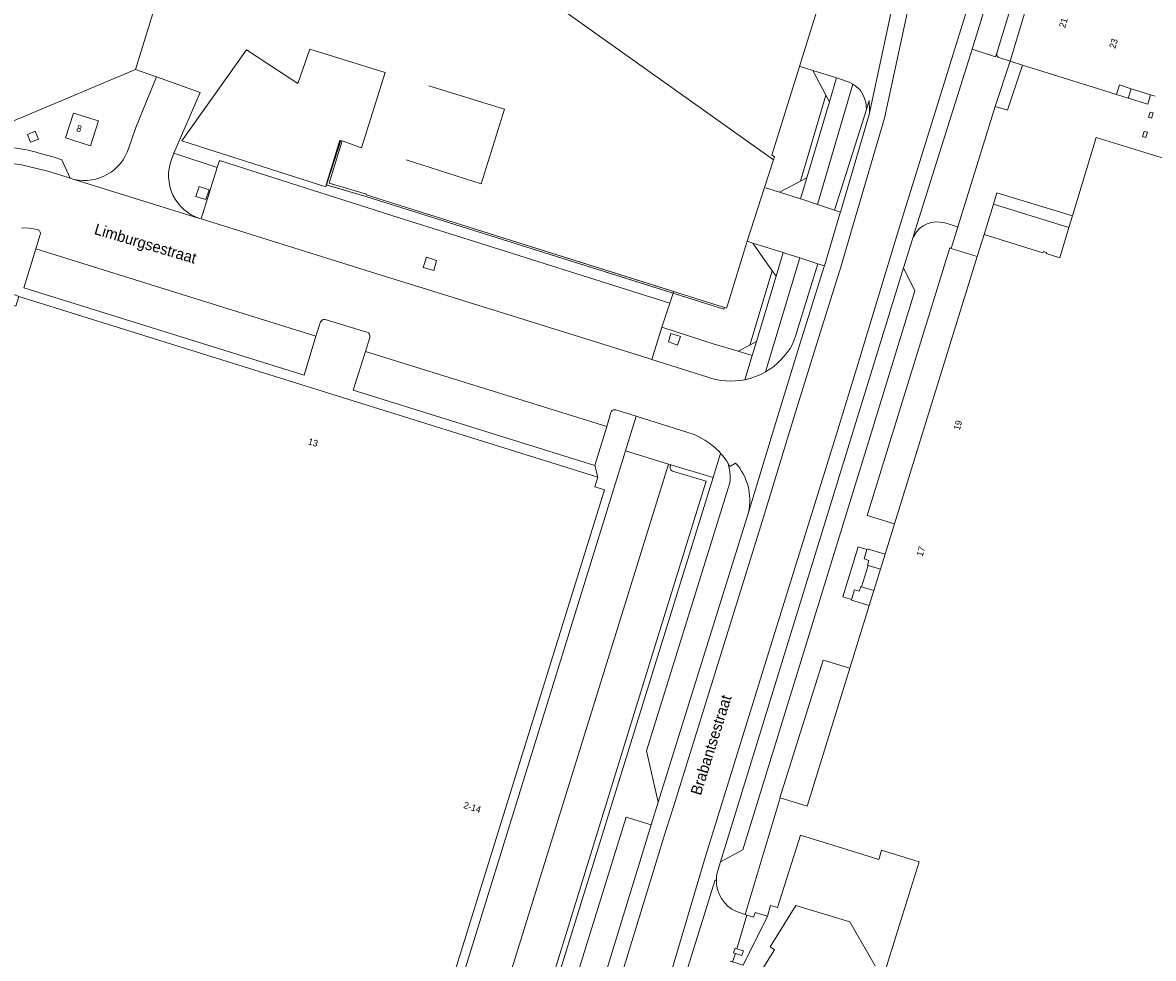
# Model space of a CAD drawing. Header units: metres. Extents: x 151448 to 154749, y 463108 to 465296.
# Tile 281 of 449: x 154304 to 154432, y 463600 to 463706. Entities that reach past the tile are written whole.
import ezdxf
from ezdxf.enums import TextEntityAlignment as Align

# ---------------------------------------------------------------- set-up
doc = ezdxf.new("R2010")
doc.units = ezdxf.units.M
for name, color, linetype, lineweight in [('B-PV-GR-BEPLANTING_CULTUUR_BODEMBEDEKKER-GV', 253, 'Continuous', 9), ('B-PV-GR-GROENVOORZIENING-GV', 253, 'Continuous', 9), ('B-PV-IE-TERREINAFSCHEIDING_KUNSTMATIG_HEKWERK-G', 253, 'Continuous', 9), ('B-PV-IE-TERREINAFSCHEIDING_KUNSTMATIG_MUUR-G', 253, 'Continuous', 9), ('B-PV-IE-TERREINAFSCHEIDING_KUNSTMATIG_MUUR-GV', 253, 'Continuous', 9), ('B-PV-OG-BEBOUWING-GV', 1, 'Continuous', 9), ('B-PV-OG-BEBOUWING-T18', 2, 'Continuous', 9), ('B-PV-OG-TERREIN_BEGROEID-GV', 253, 'Continuous', 9), ('B-PV-OG-TERREIN_ERF-GV', 253, 'Continuous', 9), ('B-PV-OG-TOPOGRAFIE-T18', 2, 'Continuous', 9), ('B-PV-VH-GESLOTENVERHARDING_ASFALT-GV', 253, 'Continuous', 9), ('B-PV-VH-GESLOTENVERHARDING_BETON-GV', 253, 'Continuous', 9), ('B-PV-VH-OPENVERHARDING_BETONSTRAATSTEEN-GV', 253, 'Continuous', 9), ('B-PV-VH-OPENVERHARDING_STRAATBAKSTEEN-GV', 253, 'Continuous', 9), ('B-PV-VH-OPENVERHARDING_TEGEL-GV', 253, 'Continuous', 9)]:
    doc.layers.add(name, color=color, linetype=linetype, lineweight=lineweight)
doc.styles.add('Drong', font='txt', dxfattribs={"height": 1.8})

msp = doc.modelspace()

# ---------------------------------------------------------------- linework, layer by layer
at = {"layer": 'B-PV-GR-BEPLANTING_CULTUUR_BODEMBEDEKKER-GV', "flags": 128}
for points in [[(154389.159, 463690.648), (154388.123, 463687.514), (154389.831, 463686.971), (154392.223, 463688.209), (154395.12, 463698.004), (154393.64, 463700.802), (154392.19, 463701.253), (154392.117, 463701.276), (154388.984, 463691.192), (154389.273, 463690.967)], [(154393.64, 463700.802), (154395.12, 463698.004), (154395.522, 463697.244), (154396.327, 463699.967)], [(154395.522, 463697.244), (154395.12, 463698.004), (154392.223, 463688.209), (154392.962, 463688.591)], [(154389.831, 463686.971), (154392.255, 463686.2), (154392.962, 463688.591), (154392.223, 463688.209)], [(154377.739, 463675.471), (154377.362, 463674.35), (154376.44, 463671.612), (154382.28, 463669.703), (154385.135, 463668.866), (154386.465, 463669.581), (154389.02, 463678.029), (154386.812, 463681.184), (154386.179, 463681.384), (154383.993, 463674.36), (154383.813, 463673.782), (154383.582, 463673.855), (154383.52, 463673.654)], [(154386.812, 463681.184), (154389.02, 463678.029), (154389.458, 463677.404), (154390.271, 463680.093)], [(154386.465, 463669.581), (154387.214, 463669.984), (154389.458, 463677.404), (154389.02, 463678.029)], [(154387.214, 463669.984), (154386.465, 463669.581), (154385.135, 463668.866), (154386.734, 463668.397)]]:
    msp.add_lwpolyline(points, close=True, dxfattribs=at)
at = {"layer": 'B-PV-GR-GROENVOORZIENING-GV', "flags": 128}
for points in [[(154305.497, 463693.007), (154305.141, 463693.898), (154304.249, 463693.541), (154304.607, 463692.651)], [(154324.546, 463686.114), (154324.946, 463687.25), (154323.787, 463687.604), (154323.432, 463686.467)], [(154350.512, 463678.045), (154350.817, 463679.205), (154349.679, 463679.558), (154349.29, 463678.393)], [(154377.496, 463670.9), (154377.202, 463669.938), (154378.238, 463669.577), (154378.562, 463670.541)]]:
    msp.add_lwpolyline(points, close=True, dxfattribs=at)
at = {"layer": 'B-PV-IE-TERREINAFSCHEIDING_KUNSTMATIG_HEKWERK-G', "flags": 128}
for points in [[(154323.907, 463698.286), (154318.958, 463700.083)], [(154386.143, 463604.747), (154384.994, 463600.928)], [(154384.823, 463600.398), (154384.502, 463599.428)]]:
    msp.add_lwpolyline(points, dxfattribs=at)
at = {"layer": 'B-PV-IE-TERREINAFSCHEIDING_KUNSTMATIG_MUUR-G', "flags": 128}
for points in [[(154303.759, 463695.53), (154316.54, 463700.922), (154344.316, 463790.643)], [(154347.339, 463690.63), (154355.899, 463687.906), (154358.537, 463696.397), (154349.948, 463699.044)], [(154428.199, 463698.08), (154429.521, 463697.668)], [(154429.521, 463697.668), (154431.754, 463696.971)], [(154414.382, 463696.703), (154410.14, 463683.031)], [(154415.813, 463696.274), (154414.382, 463696.703)], [(154339.8, 463692.874), (154338.241, 463687.805), (154342.761, 463686.462), (154383.52, 463673.654), (154383.582, 463673.855), (154342.821, 463686.664), (154342.841, 463686.731), (154338.591, 463687.993), (154340.067, 463692.79)], [(154414.189, 463685.59), (154414.594, 463686.903)], [(154413.131, 463682.159), (154414.189, 463685.59)], [(154410.14, 463683.031), (154409.377, 463680.572)], [(154409.377, 463680.572), (154412.353, 463679.65)], [(154399.799, 463646.341), (154399.466, 463645.261), (154400.025, 463645.089), (154399.858, 463644.548), (154399.935, 463644.524)], [(154401.86, 463645.789), (154399.822, 463646.417), (154399.799, 463646.341)], [(154399.935, 463644.524), (154401.334, 463644.093)], [(154398.044, 463640.64), (154398.384, 463641.744), (154398.924, 463641.577), (154399.09, 463642.117), (154399.176, 463642.091)], [(154399.176, 463642.091), (154400.58, 463641.658)], [(154400.051, 463639.953), (154398.025, 463640.578), (154398.044, 463640.64)]]:
    msp.add_lwpolyline(points, dxfattribs=at)
at = {"layer": 'B-PV-IE-TERREINAFSCHEIDING_KUNSTMATIG_MUUR-GV', "flags": 128}
msp.add_lwpolyline([(154384.823, 463600.398), (154385.576, 463600.157), (154385.746, 463600.687), (154384.994, 463600.928), (154384.794, 463600.992), (154384.623, 463600.462)], close=True, dxfattribs=at)
at = {"layer": 'B-PV-OG-BEBOUWING-GV', "flags": 128}
for points in [[(154401.493, 463731.449), (154403.413, 463737.628), (154402.205, 463738.034), (154406.052, 463745.146), (154371.945, 463763.51), (154368.926, 463765.174), (154371.894, 463769.367), (154349.972, 463784.955), (154339.338, 463751.609), (154351.766, 463747.719), (154351.718, 463747.567), (154361.826, 463744.403), (154360.122, 463738.647), (154355.739, 463740.041), (154343.644, 463723.016), (154389.159, 463690.648), (154389.273, 463690.967), (154388.984, 463691.192), (154392.117, 463701.276), (154395.49, 463712.13), (154399.709, 463725.709)], [(154338.296, 463687.789), (154339.937, 463692.836), (154340.067, 463692.79), (154342.292, 463692.01), (154344.969, 463700.578), (154336.375, 463703.228), (154335.023, 463699.309), (154329.186, 463703.148), (154321.833, 463692.798), (154338.231, 463687.589)], [(154311.447, 463692.253), (154312.325, 463695.095), (154309.499, 463695.964), (154308.596, 463693.13)], [(154432.202, 463695.379), (154432.382, 463695.977), (154432.037, 463696.081), (154431.857, 463695.482)], [(154431.531, 463693.175), (154431.718, 463693.771), (154431.365, 463693.882), (154431.178, 463693.286)]]:
    msp.add_lwpolyline(points, close=True, dxfattribs=at)
for points in [[(154420.538, 463716.638), (154416.099, 463701.857), (154417.517, 463701.414), (154425.537, 463698.911), (154428.199, 463698.08), (154428.535, 463699.156), (154429.862, 463698.73), (154432.08, 463698.018), (154432.592, 463697.881)], [(154457.467, 463683.46), (154425.89, 463693.17), (154423.178, 463684.261), (154422.776, 463682.931), (154421.74, 463679.507), (154420.183, 463679.989), (154420.22, 463680.109), (154419.878, 463680.215), (154419.836, 463680.081), (154413.131, 463682.159), (154412.353, 463679.65), (154402.929, 463649.241), (154401.86, 463645.789), (154401.334, 463644.093), (154400.58, 463641.658), (154400.051, 463639.953), (154397.839, 463632.816), (154393.015, 463617.248), (154392.98, 463617.134), (154389.919, 463618.082), (154385.942, 463604.808), (154386.143, 463604.747), (154386.9, 463604.521), (154387.059, 463605.052), (154388.472, 463604.629), (154388.836, 463605.844), (154389.627, 463605.607), (154392.237, 463613.853), (154398.721, 463611.829), (154401.138, 463611.075), (154401.473, 463612.146), (154405.738, 463610.815), (154403.652, 463604.133), (154393.139, 463570.445)], [(154347.558, 463581.104), (154369.924, 463653.116), (154368.817, 463653.459), (154369.155, 463654.56), (154303.265, 463675.093), (154302.928, 463673.998), (154301.822, 463674.343), (154279.526, 463602.298), (154281.009, 463601.837), (154281.075, 463602.046), (154284.777, 463600.863), (154284.692, 463600.587), (154294.41, 463597.593)]]:
    msp.add_lwpolyline(points, dxfattribs=at)
at = {"layer": 'B-PV-OG-TERREIN_BEGROEID-GV', "flags": 128}
for points in [[(154396.103, 463684.906), (154399.74, 463696.384), (154399.691, 463697.19), (154399.416, 463697.936), (154399.009, 463698.59), (154398.431, 463699.109), (154398.196, 463699.235), (154394.153, 463685.564)], [(154396.103, 463684.906), (154396.775, 463684.68), (154400.057, 463695.811), (154400.088, 463696.07), (154400.098, 463696.331), (154400.05, 463697.392), (154399.74, 463696.384)], [(154361.639, 463574.204), (154361.945, 463574.109), (154362.056, 463574.374), (154364.341, 463579.815), (154369.731, 463597.072), (154375.245, 463614.999), (154372.387, 463615.878), (154359.638, 463574.826)]]:
    msp.add_lwpolyline(points, close=True, dxfattribs=at)
msp.add_lwpolyline([(154391.326, 463669.681), (154391.667, 463670.606), (154394.206, 463678.823), (154392.175, 463679.479), (154388.258, 463666.529)], dxfattribs=at)
at = {"layer": 'B-PV-OG-TERREIN_BEGROEID-GV'}
msp.add_lwpolyline([(154388.258, 463666.529, 0.1408364), (154391.326, 463669.681)], format="xyb", dxfattribs=at)
at = {"layer": 'B-PV-OG-TERREIN_ERF-GV', "flags": 128}
for points in [[(154245.496, 463706.278), (154245.513, 463706.235), (154247.088, 463705.829), (154248.624, 463705.293), (154250.11, 463704.631), (154251.536, 463703.848), (154252.892, 463702.949), (154254.169, 463701.941), (154255.357, 463700.83), (154259.615, 463690.734), (154262.417, 463684.092), (154264.401, 463679.387), (154303.759, 463695.53), (154316.541, 463700.924), (154343.585, 463788.282)], [(154343.585, 463788.282), (154316.541, 463700.924), (154318.958, 463700.083), (154323.907, 463698.286), (154320.927, 463691.4), (154325.855, 463689.79), (154326.112, 463690.58), (154346.579, 463684.064), (154352.378, 463682.218), (154377.362, 463674.35), (154377.739, 463675.471), (154383.52, 463673.654), (154383.582, 463673.855), (154383.813, 463673.782), (154383.993, 463674.36), (154386.179, 463681.384), (154388.123, 463687.514), (154389.159, 463690.648), (154343.644, 463723.016)], [(154432.592, 463697.881), (154432.08, 463698.018), (154431.754, 463696.971), (154429.521, 463697.668), (154428.199, 463698.08), (154425.537, 463698.911), (154417.517, 463701.414), (154415.813, 463696.274), (154414.382, 463696.703), (154410.14, 463683.031), (154409.377, 463680.572), (154412.353, 463679.65), (154413.131, 463682.159), (154414.189, 463685.59), (154414.594, 463686.903), (154423.178, 463684.261), (154425.89, 463693.17), (154457.467, 463683.46)]]:
    msp.add_lwpolyline(points, dxfattribs=at)
for points in [[(154377.739, 463675.471), (154342.761, 463686.462), (154338.296, 463687.789), (154338.231, 463687.589), (154321.833, 463692.798), (154329.186, 463703.148), (154335.023, 463699.309), (154336.375, 463703.228), (154344.969, 463700.578), (154342.292, 463692.01), (154340.067, 463692.79), (154338.591, 463687.993), (154342.841, 463686.731), (154342.821, 463686.664), (154377.806, 463675.67)], [(154415.813, 463696.274), (154417.517, 463701.414), (154416.099, 463701.857), (154414.382, 463696.703)], [(154429.862, 463698.73), (154428.535, 463699.156), (154428.199, 463698.08), (154429.521, 463697.668)], [(154429.521, 463697.668), (154431.754, 463696.971), (154432.08, 463698.018), (154429.862, 463698.73)], [(154432.202, 463695.379), (154431.857, 463695.482), (154432.037, 463696.081), (154432.382, 463695.977)], [(154431.531, 463693.175), (154431.178, 463693.286), (154431.365, 463693.882), (154431.718, 463693.771)], [(154340.067, 463692.79), (154339.937, 463692.836), (154338.296, 463687.789), (154342.761, 463686.462), (154377.739, 463675.471), (154377.806, 463675.67), (154342.821, 463686.664), (154342.841, 463686.731), (154338.591, 463687.993)], [(154414.189, 463685.59), (154422.776, 463682.931), (154423.178, 463684.261), (154414.594, 463686.903)], [(154413.131, 463682.159), (154419.836, 463680.081), (154419.878, 463680.215), (154420.22, 463680.109), (154420.183, 463679.989), (154421.74, 463679.507), (154422.776, 463682.931), (154414.189, 463685.59)], [(154409.377, 463680.572), (154409.235, 463680.616), (154402.232, 463657.935), (154399.842, 463650.198), (154402.929, 463649.241), (154412.353, 463679.65)], [(154399.799, 463646.341), (154398.814, 463646.645), (154397.057, 463640.944), (154398.044, 463640.64), (154398.384, 463641.744), (154398.924, 463641.577), (154399.09, 463642.117), (154399.176, 463642.091), (154399.935, 463644.524), (154399.858, 463644.548), (154400.025, 463645.089), (154399.466, 463645.261)], [(154401.86, 463645.789), (154399.822, 463646.417), (154399.799, 463646.341), (154399.466, 463645.261), (154400.025, 463645.089), (154399.858, 463644.548), (154399.935, 463644.524), (154401.334, 463644.093)], [(154401.334, 463644.093), (154399.935, 463644.524), (154399.176, 463642.091), (154400.58, 463641.658)], [(154400.051, 463639.953), (154400.58, 463641.658), (154399.176, 463642.091), (154399.09, 463642.117), (154398.924, 463641.577), (154398.384, 463641.744), (154398.044, 463640.64), (154398.025, 463640.578)], [(154393.015, 463617.248), (154397.839, 463632.816), (154394.798, 463633.758), (154389.9, 463618.088), (154389.919, 463618.082), (154392.98, 463617.134)]]:
    msp.add_lwpolyline(points, close=True, dxfattribs=at)
at = {"layer": 'B-PV-VH-GESLOTENVERHARDING_ASFALT-GV', "flags": 128}
for points in [[(154363.136, 463559.208), (154367.718, 463557.732), (154372.555, 463572.549), (154375.622, 463591.852), (154381.397, 463611.304), (154388.807, 463635.282), (154396.439, 463659.838), (154398.623, 463666.868), (154403.389, 463682.635), (154409.937, 463703.742), (154416.248, 463724.025), (154418.301, 463731.03), (154419.887, 463737.308), (154421.714, 463747.057), (154422.78, 463750.854), (154423.32, 463752.247), (154418.51, 463754.836)], [(154423.608, 463747.351), (154424.369, 463749.996), (154424.441, 463750.187), (154424.896, 463751.398), (154423.32, 463752.247), (154422.78, 463750.854), (154421.714, 463747.057), (154419.887, 463737.308), (154418.301, 463731.03), (154416.248, 463724.025), (154409.937, 463703.742), (154403.389, 463682.635), (154398.623, 463666.868), (154396.439, 463659.838), (154388.807, 463635.282), (154381.397, 463611.304), (154375.622, 463591.852), (154372.555, 463572.549), (154367.718, 463557.732), (154369.336, 463557.174), (154370.22, 463560.085), (154374.077, 463572.121), (154377.481, 463592.309)], [(154405.156, 463682.015), (154405.105, 463682.043), (154411.788, 463703.243), (154420.281, 463730.71), (154421.646, 463736.921), (154423.392, 463746.295)], [(154411.914, 463739.237), (154408.92, 463728.902), (154407.616, 463723.184), (154405.21, 463711.224), (154401.803, 463695.367), (154398.502, 463684.171), (154396.697, 463678.064), (154396.669, 463677.97), (154394.08, 463669.756), (154391.535, 463661.45), (154388.028, 463650.006), (154377.771, 463617.056), (154376.966, 463614.47), (154371.45, 463596.539), (154366.034, 463579.197), (154363.716, 463573.677), (154363.604, 463573.411), (154357.736, 463560.981), (154363.136, 463559.208)], [(154403.445, 463711.579), (154400.057, 463695.811), (154396.775, 463684.68), (154396.727, 463684.516), (154394.97, 463678.574), (154394.947, 463678.496), (154392.364, 463670.297), (154389.825, 463662.012), (154386.31, 463650.541), (154376.052, 463617.591), (154375.245, 463614.999), (154369.731, 463597.072)], [(154371.45, 463596.539), (154376.966, 463614.47), (154377.771, 463617.056), (154388.028, 463650.006), (154391.535, 463661.45), (154394.08, 463669.756), (154396.669, 463677.97), (154396.697, 463678.064), (154398.502, 463684.171), (154401.803, 463695.367), (154405.21, 463711.224)], [(154382.76, 463609.567), (154383.147, 463610.819), (154398.092, 463659.296), (154403.966, 463678.35), (154404.94, 463681.508)], [(154378.787, 463596.574), (154378.749, 463596.6), (154382.47, 463608.645), (154382.663, 463608.812)], [(154400.75, 463598.987), (154397.86, 463603.966), (154391.704, 463605.852), (154388.776, 463601.124), (154389.286, 463600.814), (154387.12, 463597.339)]]:
    msp.add_lwpolyline(points, dxfattribs=at)
at = {"layer": 'B-PV-VH-GESLOTENVERHARDING_ASFALT-GV'}
for points in [[(154404.94, 463681.508, -0.0478887), (154405.156, 463682.015)], [(154382.663, 463608.812, -0.0490479), (154382.76, 463609.567)]]:
    msp.add_lwpolyline(points, format="xyb", dxfattribs=at)
at = {"layer": 'B-PV-VH-GESLOTENVERHARDING_ASFALT-GV', "flags": 128}
msp.add_lwpolyline([(154384.994, 463600.928), (154385.746, 463600.687), (154385.576, 463600.157), (154384.823, 463600.398), (154384.502, 463599.428), (154385.714, 463599.048), (154388.472, 463604.629), (154387.059, 463605.052), (154386.9, 463604.521), (154386.143, 463604.747)], close=True, dxfattribs=at)
at = {"layer": 'B-PV-VH-GESLOTENVERHARDING_BETON-GV', "flags": 128}
for points in [[(154420.281, 463730.71), (154411.788, 463703.243), (154414.431, 463702.358), (154414.585, 463702.783), (154422.81, 463729.789), (154423.22, 463730.718)], [(154384.018, 463656.091), (154384.146, 463655.405), (154384.201, 463655.111), (154384.234, 463654.815), (154384.245, 463654.517), (154384.235, 463654.219), (154384.202, 463653.922), (154374.726, 463623.41), (154376.052, 463617.591), (154386.31, 463650.541)], [(154384.845, 463656.157), (154384.21, 463655.777), (154384.018, 463656.091)]]:
    msp.add_lwpolyline(points, dxfattribs=at)
at = {"layer": 'B-PV-VH-GESLOTENVERHARDING_BETON-GV'}
msp.add_lwpolyline([(154386.31, 463650.541, 0.244473), (154384.845, 463656.157)], format="xyb", dxfattribs=at)
at = {"layer": 'B-PV-VH-OPENVERHARDING_BETONSTRAATSTEEN-GV', "flags": 128}
for points in [[(154395.49, 463712.13), (154392.117, 463701.276), (154392.19, 463701.253), (154393.64, 463700.802), (154396.327, 463699.967), (154396.801, 463699.82), (154397.757, 463699.47), (154398.196, 463699.235), (154398.431, 463699.109), (154399.009, 463698.59), (154399.416, 463697.936), (154399.691, 463697.19), (154399.74, 463696.384), (154400.05, 463697.392), (154400.098, 463696.331), (154400.088, 463696.07), (154400.057, 463695.811), (154403.445, 463711.579)], [(154320.646, 463690.669), (154320.803, 463691.115), (154320.927, 463691.4), (154323.907, 463698.286), (154318.958, 463700.083), (154316.578, 463694.33), (154315.796, 463691.99)], [(154282.412, 463682.947), (154297.327, 463689.111), (154298.051, 463689.471), (154298.803, 463689.76), (154299.576, 463689.986), (154300.363, 463690.142), (154301.163, 463690.231), (154301.967, 463690.249), (154302.772, 463690.195), (154303.567, 463690.071), (154306.592, 463689.357), (154307.923, 463688.924), (154309.099, 463688.543), (154308.166, 463690.642), (154307.29, 463690.956), (154305.689, 463691.35)], [(154381.587, 463665.951), (154375.305, 463667.951), (154374.035, 463668.355), (154349.784, 463675.882), (154344.509, 463677.533), (154331.544, 463681.591), (154324.034, 463683.924), (154323.852, 463683.98), (154309.563, 463688.408), (154309.533, 463688.415), (154309.099, 463688.543), (154307.923, 463688.924), (154306.592, 463689.357), (154303.567, 463690.071)], [(154309.563, 463688.408), (154323.852, 463683.98)], [(154303.59, 463682.883), (154304.002, 463682.895), (154304.414, 463682.865), (154305.412, 463682.702)], [(154305.717, 463682.137), (154305.204, 463680.515), (154337.079, 463670.591), (154337.625, 463672.212)], [(154386.31, 463650.541), (154389.825, 463662.012), (154392.364, 463670.297), (154394.947, 463678.496), (154394.97, 463678.574), (154394.206, 463678.823), (154391.667, 463670.606), (154391.326, 463669.681)], [(154338.128, 463672.466), (154342.895, 463671.052)], [(154343.208, 463670.442), (154342.716, 463668.863), (154370.18, 463660.306), (154370.659, 463661.904)], [(154371.225, 463662.206), (154373.518, 463661.484), (154380.118, 463659.404), (154380.751, 463659.114), (154381.358, 463658.772), (154381.934, 463658.38), (154382.474, 463657.941), (154382.975, 463657.457), (154383.142, 463657.265), (154383.146, 463657.261), (154383.434, 463656.932), (154383.846, 463656.371), (154384.018, 463656.091), (154384.21, 463655.777), (154384.845, 463656.157)], [(154347.074, 463566.52), (154352.167, 463575.426), (154377.219, 463656.032), (154372.302, 463657.56), (154347.501, 463577.435)], [(154377.471, 463655.954), (154377.219, 463656.032), (154352.167, 463575.426), (154352.65, 463575.263), (154356.683, 463574.041)], [(154356.683, 463574.041), (154365.196, 463601.384), (154375.004, 463633.205), (154381.505, 463654.085), (154377.661, 463655.247)], [(154393.139, 463570.445), (154403.652, 463604.133), (154405.738, 463610.815), (154401.473, 463612.146), (154401.138, 463611.075), (154398.721, 463611.829), (154392.237, 463613.853), (154389.627, 463605.607), (154388.836, 463605.844), (154388.472, 463604.629), (154385.714, 463599.048)], [(154387.12, 463597.339), (154389.286, 463600.814), (154388.776, 463601.124), (154391.704, 463605.852), (154397.86, 463603.966), (154400.75, 463598.987)]]:
    msp.add_lwpolyline(points, dxfattribs=at)
at = {"layer": 'B-PV-VH-OPENVERHARDING_BETONSTRAATSTEEN-GV'}
for points in [[(154305.689, 463691.35, 0.166413), (154298.442, 463691.466)], [(154315.796, 463691.99, -0.3850307), (154309.563, 463688.408)], [(154323.852, 463683.98, -0.4278235), (154320.646, 463690.669)], [(154305.412, 463682.702, -0.4229958), (154305.717, 463682.137)], [(154337.625, 463672.212, -0.3976191), (154338.128, 463672.466)], [(154342.895, 463671.052, -0.4122808), (154343.208, 463670.442)], [(154391.326, 463669.681, -0.1408364), (154388.258, 463666.529)], [(154385.9, 463665.639, -0.138185), (154381.587, 463665.951)], [(154388.258, 463666.529, -0.0798745), (154385.9, 463665.639)], [(154370.659, 463661.904, -0.421237), (154371.225, 463662.206)], [(154377.399, 463655.578, -0.1081083), (154377.392, 463655.772)], [(154377.392, 463655.772, -0.1356556), (154377.471, 463655.954)], [(154384.845, 463656.157, -0.244473), (154386.31, 463650.541)], [(154377.491, 463655.387, -0.103416), (154377.399, 463655.578)], [(154377.661, 463655.247, -0.1290722), (154377.491, 463655.387)]]:
    msp.add_lwpolyline(points, format="xyb", dxfattribs=at)
at = {"layer": 'B-PV-VH-OPENVERHARDING_BETONSTRAATSTEEN-GV', "flags": 128}
for points in [[(154324.034, 463683.924), (154331.544, 463681.591), (154344.509, 463677.533), (154349.784, 463675.882), (154374.035, 463668.355), (154375.305, 463667.951), (154376.44, 463671.612), (154377.362, 463674.35), (154352.378, 463682.218), (154346.579, 463684.064), (154326.112, 463690.58), (154325.855, 463689.79)], [(154392.175, 463679.479), (154394.206, 463678.823), (154394.97, 463678.574), (154396.727, 463684.516), (154396.775, 463684.68), (154396.103, 463684.906), (154394.153, 463685.564), (154392.493, 463686.124), (154392.255, 463686.2), (154389.831, 463686.971), (154388.123, 463687.514), (154386.179, 463681.384), (154386.812, 463681.184), (154390.271, 463680.093), (154390.557, 463680.001)], [(154335.755, 463666.15), (154337.079, 463670.591), (154305.204, 463680.515), (154303.826, 463676.082), (154335.752, 463666.14)], [(154350.512, 463678.045), (154349.29, 463678.393), (154349.679, 463679.558), (154350.817, 463679.205)], [(154398.092, 463659.296), (154383.147, 463610.819), (154385.657, 463612.171), (154400.001, 463658.668), (154405.265, 463675.734), (154403.966, 463678.35)], [(154342.716, 463668.863), (154341.334, 463664.432), (154368.819, 463655.888), (154370.18, 463660.306)], [(154377.219, 463656.032), (154377.471, 463655.954), (154382.293, 463654.518), (154383.146, 463657.261), (154383.142, 463657.265), (154382.975, 463657.457), (154382.474, 463657.941), (154381.934, 463658.38), (154381.358, 463658.772), (154380.751, 463659.114), (154380.118, 463659.404), (154373.518, 463661.484), (154372.302, 463657.56)]]:
    msp.add_lwpolyline(points, close=True, dxfattribs=at)
at = {"layer": 'B-PV-VH-OPENVERHARDING_STRAATBAKSTEEN-GV', "flags": 128}
for points in [[(154414.585, 463702.783), (154414.431, 463702.358), (154411.788, 463703.243), (154405.105, 463682.043), (154405.156, 463682.015)], [(154408.648, 463683.468), (154410.14, 463683.031), (154414.382, 463696.703), (154416.099, 463701.857), (154414.911, 463702.238)], [(154382.663, 463608.812), (154382.47, 463608.645), (154378.749, 463596.6), (154378.787, 463596.574)], [(154384.298, 463599.422), (154384.318, 463599.489), (154384.502, 463599.428), (154384.823, 463600.398), (154384.623, 463600.462), (154384.794, 463600.992), (154384.994, 463600.928), (154386.143, 463604.747), (154385.942, 463604.808), (154384.947, 463605.149)]]:
    msp.add_lwpolyline(points, dxfattribs=at)
at = {"layer": 'B-PV-VH-OPENVERHARDING_STRAATBAKSTEEN-GV'}
for points in [[(154414.911, 463702.238, -0.4485541), (154414.585, 463702.783)], [(154405.156, 463682.015, -0.3541663), (154408.648, 463683.468)], [(154384.947, 463605.149, -0.3024997), (154382.663, 463608.812)]]:
    msp.add_lwpolyline(points, format="xyb", dxfattribs=at)
at = {"layer": 'B-PV-VH-OPENVERHARDING_TEGEL-GV', "flags": 128}
for points in [[(154423.22, 463730.718), (154422.81, 463729.789), (154414.585, 463702.783)], [(154414.911, 463702.238), (154416.099, 463701.857), (154420.538, 463716.638), (154421.685, 463719.99)], [(154315.796, 463691.99), (154316.578, 463694.33), (154318.958, 463700.083), (154316.541, 463700.924), (154303.759, 463695.53), (154264.401, 463679.387), (154258.037, 463676.777), (154256.136, 463681.609), (154254.433, 463680.905), (154253.161, 463680.379), (154253.067, 463680.34), (154251.858, 463679.843), (154254.322, 463673.631)], [(154305.689, 463691.35), (154307.29, 463690.956), (154308.166, 463690.642), (154309.099, 463688.543), (154309.533, 463688.415), (154309.563, 463688.408)], [(154324.034, 463683.924), (154325.855, 463689.79), (154320.927, 463691.4), (154320.803, 463691.115), (154320.646, 463690.669)], [(154323.852, 463683.98), (154324.034, 463683.924)], [(154305.412, 463682.702), (154304.414, 463682.865), (154304.002, 463682.895), (154303.59, 463682.883)], [(154398.044, 463640.64), (154397.057, 463640.944), (154398.814, 463646.645), (154399.799, 463646.341), (154399.822, 463646.417), (154401.86, 463645.789), (154402.929, 463649.241), (154399.842, 463650.198), (154402.232, 463657.935), (154409.235, 463680.616), (154409.377, 463680.572), (154410.14, 463683.031), (154408.648, 463683.468)], [(154302.036, 463682.574), (154298.932, 463681.582), (154299.108, 463681.007), (154298.54, 463680.427), (154298.018, 463679.807), (154297.467, 463679.044), (154297.158, 463678.517), (154296.904, 463677.941), (154296.727, 463677.347), (154301.241, 463675.923), (154303.265, 463675.093), (154369.155, 463654.56), (154368.819, 463655.888), (154341.334, 463664.432), (154342.716, 463668.863), (154343.208, 463670.442)], [(154337.625, 463672.212), (154337.079, 463670.591), (154335.755, 463666.15), (154335.752, 463666.14), (154303.826, 463676.082), (154305.204, 463680.515), (154305.717, 463682.137)], [(154404.94, 463681.508), (154403.966, 463678.35), (154405.265, 463675.734), (154400.001, 463658.668), (154385.657, 463612.171), (154383.147, 463610.819), (154382.76, 463609.567)], [(154388.258, 463666.529), (154392.175, 463679.479), (154390.557, 463680.001), (154390.271, 463680.093), (154389.458, 463677.404), (154387.214, 463669.984), (154386.734, 463668.397)], [(154342.895, 463671.052), (154338.128, 463672.466)], [(154385.9, 463665.639), (154386.734, 463668.397), (154385.135, 463668.866), (154382.28, 463669.703), (154376.44, 463671.612), (154375.305, 463667.951), (154381.587, 463665.951)], [(154386.734, 463668.397), (154385.9, 463665.639)], [(154347.501, 463577.435), (154372.302, 463657.56), (154373.518, 463661.484), (154371.225, 463662.206)], [(154370.659, 463661.904), (154370.18, 463660.306), (154368.819, 463655.888), (154369.155, 463654.56), (154368.817, 463653.459), (154369.924, 463653.116), (154347.558, 463581.104), (154346.058, 463581.57), (154346.124, 463581.78), (154342.38, 463582.942), (154342.279, 463582.617), (154331.24, 463586.045), (154323.626, 463572.524), (154347.945, 463558.648), (154348.084, 463558.891), (154348.42, 463558.702), (154349.475, 463559.793)], [(154357.251, 463573.87), (154382.293, 463654.518), (154377.471, 463655.954)], [(154377.661, 463655.247), (154381.505, 463654.085), (154375.004, 463633.205), (154365.196, 463601.384), (154356.683, 463574.041), (154357.251, 463573.87)], [(154384.947, 463605.149), (154385.942, 463604.808), (154389.919, 463618.082), (154389.9, 463618.088), (154394.798, 463633.758), (154397.839, 463632.816), (154400.051, 463639.953), (154398.025, 463640.578), (154398.044, 463640.64)]]:
    msp.add_lwpolyline(points, dxfattribs=at)
at = {"layer": 'B-PV-VH-OPENVERHARDING_TEGEL-GV'}
for points in [[(154414.585, 463702.783, 0.4485541), (154414.911, 463702.238)], [(154298.442, 463691.466, -0.166413), (154305.689, 463691.35)], [(154309.563, 463688.408, 0.3850307), (154315.796, 463691.99)], [(154320.646, 463690.669, 0.4278235), (154323.852, 463683.98)], [(154305.717, 463682.137, 0.4229958), (154305.412, 463682.702)], [(154408.648, 463683.468, 0.3541663), (154405.156, 463682.015)], [(154405.156, 463682.015, 0.0478887), (154404.94, 463681.508)], [(154338.128, 463672.466, 0.3976191), (154337.625, 463672.212)], [(154343.208, 463670.442, 0.4122808), (154342.895, 463671.052)], [(154381.587, 463665.951, 0.138185), (154385.9, 463665.639)], [(154385.9, 463665.639, 0.0798745), (154388.258, 463666.529)], [(154371.225, 463662.206, 0.421237), (154370.659, 463661.904)], [(154377.392, 463655.772, 0.1081083), (154377.399, 463655.578)], [(154377.471, 463655.954, 0.1356556), (154377.392, 463655.772)], [(154377.399, 463655.578, 0.103416), (154377.491, 463655.387)], [(154377.491, 463655.387, 0.1290722), (154377.661, 463655.247)], [(154382.76, 463609.567, 0.0490479), (154382.663, 463608.812)], [(154382.663, 463608.812, 0.3024997), (154384.947, 463605.149)]]:
    msp.add_lwpolyline(points, format="xyb", dxfattribs=at)
at = {"layer": 'B-PV-VH-OPENVERHARDING_TEGEL-GV', "flags": 128}
for points in [[(154396.801, 463699.82), (154396.327, 463699.967), (154395.522, 463697.244), (154392.962, 463688.591), (154392.255, 463686.2), (154392.493, 463686.124), (154394.153, 463685.564), (154398.196, 463699.235), (154397.757, 463699.47)], [(154311.447, 463692.253), (154308.596, 463693.13), (154309.499, 463695.964), (154312.325, 463695.095)], [(154305.497, 463693.007), (154304.607, 463692.651), (154304.249, 463693.541), (154305.141, 463693.898)], [(154324.546, 463686.114), (154323.432, 463686.467), (154323.787, 463687.604), (154324.946, 463687.25)], [(154377.496, 463670.9), (154378.562, 463670.541), (154378.238, 463669.577), (154377.202, 463669.938)], [(154382.293, 463654.518), (154357.251, 463573.87), (154356.429, 463571.226), (154359.975, 463569.6), (154360.342, 463570.404), (154361.058, 463572.317), (154361.639, 463574.204), (154359.638, 463574.826), (154372.387, 463615.878), (154375.245, 463614.999), (154376.052, 463617.591), (154374.726, 463623.41), (154384.202, 463653.922), (154384.235, 463654.219), (154384.245, 463654.517), (154384.234, 463654.815), (154384.201, 463655.111), (154384.146, 463655.405), (154384.018, 463656.091), (154383.846, 463656.371), (154383.434, 463656.932), (154383.146, 463657.261)]]:
    msp.add_lwpolyline(points, close=True, dxfattribs=at)

# ---------------------------------------------------------------- texts
at = {"layer": 'B-PV-OG-BEBOUWING-T18', "style": 'Drong'}
for s, rotation, p in [('21', 72.7, (154422.148, 463706.226)), ('23', 72.8, (154427.858, 463703.873)), ('8', 342.3, (154310.14, 463694.2)), ('19', 73.8, (154410.143, 463660.461)), ('13', 342.8, (154336.759, 463658.503)), ('17', 72.8, (154405.932, 463646.111)), ('2-14', 342.8, (154354.889, 463617.01))]:
    msp.add_text(s, height=0.75, rotation=rotation, dxfattribs=at).set_placement(p, align=Align.MIDDLE)
at = {"layer": 'B-PV-OG-TOPOGRAFIE-T18', "style": 'Drong'}
for s, rotation, p in [('Limburgsestraat', 343.5, (154317.647, 463680.974)), ('Brabantsestraat', 72.6, (154382.024, 463624.104))]:
    msp.add_text(s, height=1.25, rotation=rotation, dxfattribs=at).set_placement(p, align=Align.MIDDLE)

doc.saveas('drawing.dxf')
